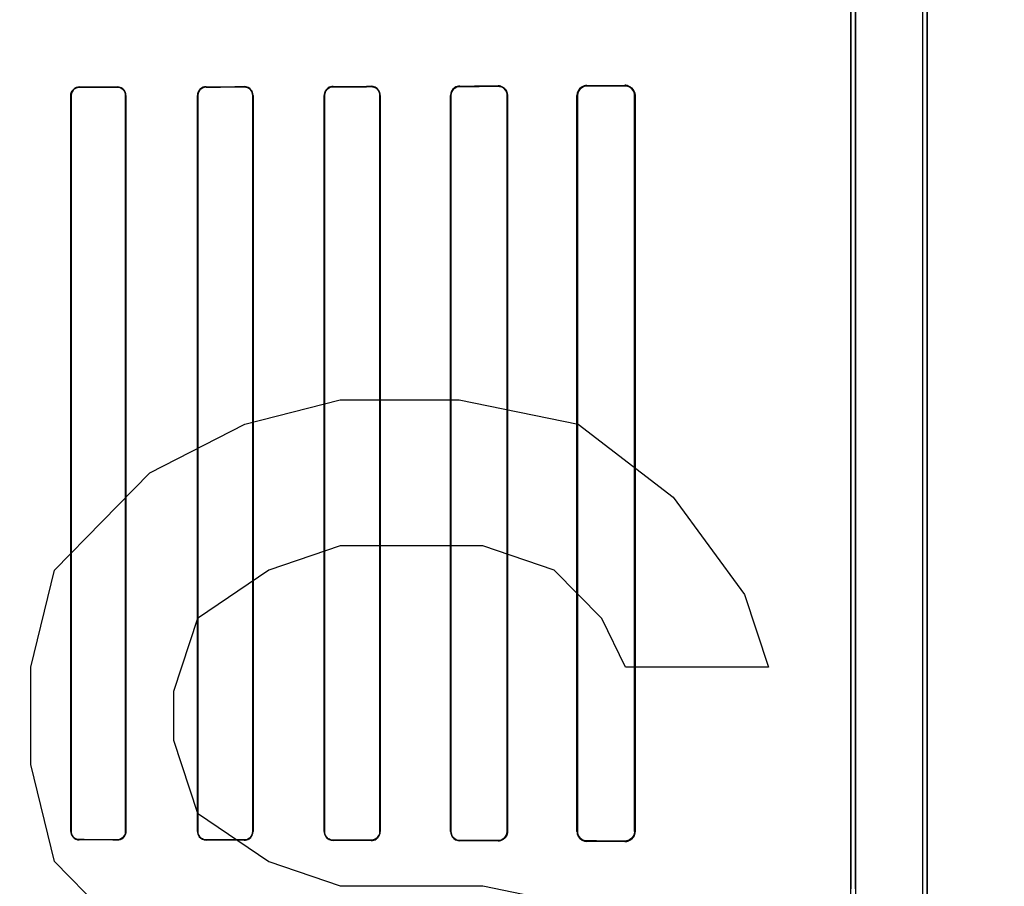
# Model space of a CAD drawing. Header units: millimetres. Extents: x 0 to 297, y 0 to 210.
# Tile 358 of 499: x 240.561 to 240.832, y 157.535 to 157.774. Entities that reach past the tile are written whole.
import ezdxf

# ---------------------------------------------------------------- set-up
doc = ezdxf.new("R2010")
doc.units = ezdxf.units.MM
doc.header["$LTSCALE"] = 16.335
doc.layers.get('0').update_dxf_attribs({"linetype": 'CONTINUOUS'})
for name, color, linetype in [('AXES_REF', 7, 'CONTINUOUS'), ('INTFCLR_1', 7, 'CONTINUOUS'), ('INTFCLR_72935', 7, 'CONTINUOUS')]:
    doc.layers.add(name, color=color, linetype=linetype)

msp = doc.modelspace()

# ---------------------------------------------------------------- linework, layer by layer
at = {"color": 7, "linetype": 'Continuous'}
for p, q in [((240.62266, 157.66226), (240.64891, 157.66896)), ((240.64891, 157.66896), (240.68172, 157.66896)), ((240.68172, 157.66896), (240.71454, 157.66226)), ((240.59641, 157.64886), (240.62266, 157.66226)), ((240.71454, 157.66226), (240.74079, 157.64216)), ((240.57016, 157.62205), (240.59641, 157.64886)), ((240.74079, 157.64216), (240.76047, 157.61535)), ((240.64891, 157.62875), (240.62922, 157.62205)), ((240.68829, 157.62875), (240.64891, 157.62875)), ((240.70797, 157.62205), (240.68829, 157.62875)), ((240.5636, 157.59524), (240.57016, 157.62205)), ((240.62922, 157.62205), (240.60954, 157.60865)), ((240.7211, 157.60865), (240.70797, 157.62205)), ((240.76047, 157.61535), (240.76704, 157.59524)), ((240.60954, 157.60865), (240.60297, 157.58854)), ((240.72766, 157.59524), (240.7211, 157.60865)), ((240.5636, 157.56843), (240.5636, 157.59524)), ((240.76704, 157.59524), (240.72766, 157.59524)), ((240.60297, 157.58854), (240.60297, 157.57513)), ((240.60297, 157.57513), (240.60954, 157.55503)), ((240.57016, 157.54162), (240.5636, 157.56843)), ((240.60954, 157.55503), (240.62922, 157.54162)), ((240.59641, 157.51482), (240.57016, 157.54162)), ((240.62922, 157.54162), (240.64891, 157.53492)), ((240.64891, 157.53492), (240.68829, 157.53492)), ((240.68829, 157.53492), (240.7211, 157.52822))]:
    msp.add_line(p, q, dxfattribs=at)
for radius in [6.78708, 6.7865, 6.74304]:
    msp.add_circle((241.48891, 154.71146), radius, dxfattribs=at)
for radius, start, end in [(6.72, 278.277129, 261.722871), (6.874, 113.082692, 346.830891)]:
    msp.add_arc((241.48891, 154.71146), radius, start, end, dxfattribs=at)
at = {"layer": 'AXES_REF', "color": 9, "linetype": 'Continuous'}
msp.add_circle((241.48891, 154.71146), 4.15, dxfattribs=at)
msp.add_arc((241.48891, 154.71146), 6.19116, 94.411812, 85.588188, dxfattribs=at)
at = {"layer": 'INTFCLR_1', "color": 6, "linetype": 'Continuous'}
for p, q in [((240.80957, 159.03047), (240.80957, 157.16145)), ((240.8108, 159.03045), (240.8108, 157.16145)), ((240.7898, 158.37777), (240.7898, 157.53414)), ((240.79104, 157.53414), (240.79104, 158.37777)), ((240.57463, 157.75295), (240.57463, 157.54995)), ((240.57471, 157.75295), (240.57471, 157.54995)), ((240.58975, 157.54995), (240.58975, 157.75295)), ((240.58983, 157.54995), (240.58983, 157.75295)), ((240.60956, 157.75295), (240.60956, 157.54995)), ((240.60965, 157.75295), (240.60965, 157.54995)), ((240.62481, 157.54995), (240.62481, 157.75295)), ((240.6249, 157.54995), (240.6249, 157.75295)), ((240.64448, 157.75295), (240.64448, 157.54995)), ((240.64457, 157.75295), (240.64457, 157.54995)), ((240.6599, 157.54995), (240.6599, 157.75295)), ((240.65999, 157.54995), (240.65999, 157.75295)), ((240.67938, 157.75295), (240.67938, 157.54995)), ((240.67948, 157.75295), (240.67948, 157.54995)), ((240.695, 157.54995), (240.695, 157.75295)), ((240.69511, 157.54995), (240.69511, 157.75295)), ((240.71424, 157.75295), (240.71424, 157.54995)), ((240.71436, 157.75295), (240.71436, 157.54995)), ((240.73014, 157.54995), (240.73014, 157.75295)), ((240.73027, 157.54995), (240.73027, 157.75295))]:
    msp.add_line(p, q, dxfattribs=at)
at = {"layer": 'INTFCLR_1', "color": 9, "linetype": 'Continuous'}
for p, q in [((240.57697, 157.75522), (240.57697, 157.7553)), ((240.58747, 157.75531), (240.58747, 157.75523)), ((240.61197, 157.75528), (240.61197, 157.75536)), ((240.62247, 157.75538), (240.62247, 157.7553)), ((240.64697, 157.75535), (240.64697, 157.75544)), ((240.65747, 157.75547), (240.65747, 157.75538)), ((240.68197, 157.75545), (240.68197, 157.75555)), ((240.69247, 157.75559), (240.69247, 157.75548)), ((240.71697, 157.75557), (240.71697, 157.75569)), ((240.72747, 157.75574), (240.72747, 157.75562)), ((240.57463, 157.75295), (240.57471, 157.75295)), ((240.58975, 157.75295), (240.58983, 157.75295)), ((240.60956, 157.75295), (240.60965, 157.75295)), ((240.62481, 157.75295), (240.6249, 157.75295)), ((240.64448, 157.75295), (240.64457, 157.75295)), ((240.6599, 157.75295), (240.65999, 157.75295)), ((240.67938, 157.75295), (240.67948, 157.75295)), ((240.695, 157.75295), (240.69511, 157.75295)), ((240.71424, 157.75295), (240.71436, 157.75295)), ((240.73014, 157.75295), (240.73027, 157.75295)), ((240.57471, 157.54995), (240.57463, 157.54995)), ((240.58983, 157.54995), (240.58975, 157.54995)), ((240.60965, 157.54995), (240.60956, 157.54995)), ((240.6249, 157.54995), (240.62481, 157.54995)), ((240.64457, 157.54995), (240.64448, 157.54995)), ((240.65999, 157.54995), (240.6599, 157.54995)), ((240.67948, 157.54995), (240.67938, 157.54995)), ((240.69511, 157.54995), (240.695, 157.54995)), ((240.71436, 157.54995), (240.71424, 157.54995)), ((240.73027, 157.54995), (240.73014, 157.54995)), ((240.57697, 157.54761), (240.57697, 157.54769)), ((240.58747, 157.54768), (240.58747, 157.5476)), ((240.61197, 157.54755), (240.61197, 157.54763)), ((240.62247, 157.54761), (240.62247, 157.54753)), ((240.64697, 157.54747), (240.64697, 157.54756)), ((240.65747, 157.54753), (240.65747, 157.54744)), ((240.68197, 157.54736), (240.68197, 157.54746)), ((240.69247, 157.54743), (240.69247, 157.54732)), ((240.71697, 157.54722), (240.71697, 157.54734)), ((240.72747, 157.54729), (240.72747, 157.54717))]:
    msp.add_line(p, q, dxfattribs=at)
at = {"layer": 'INTFCLR_1', "color": 7, "linetype": 'Continuous'}
msp.add_lwpolyline([(240.69334, 157.54747), (240.69325, 157.54744), (240.69316, 157.54741), (240.69306, 157.54739), (240.69297, 157.54737), (240.69287, 157.54735), (240.69277, 157.54734), (240.69267, 157.54733), (240.69257, 157.54732), (240.69247, 157.54732)], dxfattribs=at)
at = {"layer": 'INTFCLR_1', "color": 6, "linetype": 'Continuous'}
for centre, major_axis, start_param, end_param in [((240.42472, 157.75645), (0.36509, 0), -1.140627, -1.108745), ((240.42472, 157.75645), (0.38609, 0), -1.165445, -1.135656), ((240.42472, 157.75645), (0.36509, 0), -1.032246, -0.998394), ((240.42472, 157.75645), (0.38609, 0), -1.064439, -1.033062), ((240.42472, 157.75645), (0.36509, 0), -0.9163, -0.879521), ((240.42472, 157.75645), (0.38609, 0), -0.9574, -0.923735), ((240.42472, 157.75645), (0.36509, 0), -0.788898, -0.747504), ((240.42472, 157.75645), (0.38609, 0), -0.841558, -0.804464), ((240.42472, 157.75645), (0.36509, 0), -0.642675, -0.593022), ((240.42472, 157.75645), (0.38609, 0), -0.712156, -0.66947), ((240.42472, 157.54645), (0.38609, 0), 1.135656, 1.165445), ((240.42472, 157.54645), (0.36509, 0), 1.108745, 1.140627), ((240.42472, 157.54645), (0.38609, 0), 1.033062, 1.064439), ((240.42472, 157.54645), (0.36509, 0), 0.998394, 1.032246), ((240.42472, 157.54645), (0.38609, 0), 0.923735, 0.9574), ((240.42472, 157.54645), (0.36509, 0), 0.879521, 0.9163), ((240.42472, 157.54645), (0.38609, 0), 0.804464, 0.841558), ((240.42472, 157.54645), (0.36509, 0), 0.747504, 0.788898), ((240.42472, 157.54645), (0.38609, 0), 0.66947, 0.712156), ((240.42472, 157.54645), (0.36509, 0), 0.593022, 0.642675)]:
    msp.add_ellipse(centre, major_axis=major_axis, ratio=0.003491, start_param=start_param, end_param=end_param, dxfattribs=at)
for points, knots in [([(240.57697, 157.7553), (240.57641, 157.7553), (240.57518, 157.75484), (240.57463, 157.75359), (240.57463, 157.75295)], [0, 0, 0, 0, 0.463766, 1, 1, 1, 1]), ([(240.57697, 157.75522), (240.57651, 157.75522), (240.57534, 157.75487), (240.57471, 157.75365), (240.57471, 157.75295)], [0, 0, 0, 0, 0.393954, 1, 1, 1, 1]), ([(240.58983, 157.75295), (240.58983, 157.75347), (240.58942, 157.75471), (240.58815, 157.75532), (240.58747, 157.75531)], [0, 0, 0, 0, 0.429291, 1, 1, 1, 1]), ([(240.58975, 157.75295), (240.58975, 157.75346), (240.58935, 157.75465), (240.58813, 157.75523), (240.58747, 157.75523)], [0, 0, 0, 0, 0.431437, 1, 1, 1, 1]), ([(240.61197, 157.75536), (240.61138, 157.75536), (240.61011, 157.75488), (240.60956, 157.7536), (240.60956, 157.75295)], [0, 0, 0, 0, 0.47334, 1, 1, 1, 1]), ([(240.61197, 157.75528), (240.61149, 157.75528), (240.61028, 157.75491), (240.60965, 157.75366), (240.60965, 157.75295)], [0, 0, 0, 0, 0.401644, 1, 1, 1, 1]), ([(240.6249, 157.75295), (240.6249, 157.75347), (240.62449, 157.75475), (240.62318, 157.75539), (240.62247, 157.75538)], [0, 0, 0, 0, 0.419413, 1, 1, 1, 1]), ([(240.62481, 157.75295), (240.62481, 157.75346), (240.62442, 157.75469), (240.62315, 157.7553), (240.62247, 157.7553)], [0, 0, 0, 0, 0.422805, 1, 1, 1, 1]), ([(240.64697, 157.75544), (240.64649, 157.75544), (240.64521, 157.75509), (240.64448, 157.75374), (240.64448, 157.75295)], [0, 0, 0, 0, 0.373746, 1, 1, 1, 1]), ([(240.64697, 157.75535), (240.64652, 157.75535), (240.64528, 157.75501), (240.64457, 157.75372), (240.64457, 157.75295)], [0, 0, 0, 0, 0.369219, 1, 1, 1, 1]), ([(240.65999, 157.75295), (240.65999, 157.75347), (240.65959, 157.75479), (240.65823, 157.75548), (240.65747, 157.75547)], [0, 0, 0, 0, 0.405294, 1, 1, 1, 1]), ([(240.6599, 157.75295), (240.6599, 157.75346), (240.6595, 157.75473), (240.65819, 157.75538), (240.65747, 157.75538)], [0, 0, 0, 0, 0.4116, 1, 1, 1, 1]), ([(240.68197, 157.75555), (240.68145, 157.75555), (240.6801, 157.75515), (240.67938, 157.75375), (240.67938, 157.75295)], [0, 0, 0, 0, 0.394588, 1, 1, 1, 1]), ([(240.68197, 157.75545), (240.68145, 157.75545), (240.68015, 157.75504), (240.67948, 157.7537), (240.67948, 157.75295)], [0, 0, 0, 0, 0.409287, 1, 1, 1, 1]), ([(240.69511, 157.75295), (240.69511, 157.75346), (240.69473, 157.75483), (240.6933, 157.75559), (240.69247, 157.75559)], [0, 0, 0, 0, 0.376083, 1, 1, 1, 1]), ([(240.695, 157.75295), (240.695, 157.75346), (240.69462, 157.75478), (240.69325, 157.75549), (240.69247, 157.75548)], [0, 0, 0, 0, 0.392608, 1, 1, 1, 1]), ([(240.71697, 157.75569), (240.71646, 157.75569), (240.71505, 157.75531), (240.71424, 157.75383), (240.71424, 157.75295)], [0, 0, 0, 0, 0.364649, 1, 1, 1, 1]), ([(240.71697, 157.75557), (240.7165, 157.75557), (240.71516, 157.75523), (240.71436, 157.75381), (240.71436, 157.75295)], [0, 0, 0, 0, 0.351042, 1, 1, 1, 1]), ([(240.73027, 157.75295), (240.73027, 157.75344), (240.72992, 157.75487), (240.7284, 157.75575), (240.72747, 157.75574)], [0, 0, 0, 0, 0.340507, 1, 1, 1, 1]), ([(240.73014, 157.75295), (240.73014, 157.75344), (240.72978, 157.75482), (240.72833, 157.75562), (240.72747, 157.75562)], [0, 0, 0, 0, 0.359845, 1, 1, 1, 1]), ([(240.57463, 157.54995), (240.57463, 157.54944), (240.57504, 157.54821), (240.57629, 157.54761), (240.57697, 157.54761)], [0, 0, 0, 0, 0.432834, 1, 1, 1, 1]), ([(240.57471, 157.54995), (240.57471, 157.54945), (240.5751, 157.54827), (240.57631, 157.54769), (240.57697, 157.54769)], [0, 0, 0, 0, 0.434514, 1, 1, 1, 1]), ([(240.58747, 157.54768), (240.58792, 157.54768), (240.58911, 157.54803), (240.58975, 157.54926), (240.58975, 157.54995)], [0, 0, 0, 0, 0.396507, 1, 1, 1, 1]), ([(240.58747, 157.5476), (240.58803, 157.54759), (240.58928, 157.54805), (240.58983, 157.54931), (240.58983, 157.54995)], [0, 0, 0, 0, 0.467063, 1, 1, 1, 1]), ([(240.60956, 157.54995), (240.60956, 157.54944), (240.60997, 157.54818), (240.61126, 157.54755), (240.61197, 157.54755)], [0, 0, 0, 0, 0.424164, 1, 1, 1, 1]), ([(240.60965, 157.54995), (240.60965, 157.54945), (240.61004, 157.54824), (240.61129, 157.54763), (240.61197, 157.54763)], [0, 0, 0, 0, 0.426865, 1, 1, 1, 1]), ([(240.62247, 157.54761), (240.62303, 157.54761), (240.62427, 157.54807), (240.62481, 157.54933), (240.62481, 157.54995)], [0, 0, 0, 0, 0.47417, 1, 1, 1, 1]), ([(240.62247, 157.54753), (240.62292, 157.54752), (240.62418, 157.54786), (240.6249, 157.54917), (240.6249, 157.54995)], [0, 0, 0, 0, 0.365847, 1, 1, 1, 1]), ([(240.64448, 157.54995), (240.64448, 157.54943), (240.64489, 157.54813), (240.64622, 157.54747), (240.64697, 157.54747)], [0, 0, 0, 0, 0.412854, 1, 1, 1, 1]), ([(240.64457, 157.54995), (240.64457, 157.54945), (240.64497, 157.54819), (240.64625, 157.54756), (240.64697, 157.54756)], [0, 0, 0, 0, 0.417006, 1, 1, 1, 1]), ([(240.65747, 157.54753), (240.65793, 157.54753), (240.65919, 157.54787), (240.6599, 157.54918), (240.6599, 157.54995)], [0, 0, 0, 0, 0.373842, 1, 1, 1, 1]), ([(240.65747, 157.54744), (240.65795, 157.54744), (240.65926, 157.5478), (240.65999, 157.54916), (240.65999, 157.54995)], [0, 0, 0, 0, 0.379371, 1, 1, 1, 1]), ([(240.67938, 157.54995), (240.67938, 157.54944), (240.67977, 157.54809), (240.68117, 157.54736), (240.68197, 157.54736)], [0, 0, 0, 0, 0.39343, 1, 1, 1, 1]), ([(240.67948, 157.54995), (240.67948, 157.54945), (240.67987, 157.54815), (240.68121, 157.54746), (240.68197, 157.54746)], [0, 0, 0, 0, 0.402384, 1, 1, 1, 1]), ([(240.69247, 157.54743), (240.69297, 157.54742), (240.69429, 157.54781), (240.695, 157.54917), (240.695, 157.54995)], [0, 0, 0, 0, 0.39382, 1, 1, 1, 1]), ([(240.71424, 157.54995), (240.71424, 157.54946), (240.71461, 157.54805), (240.71608, 157.54722), (240.71697, 157.54722)], [0, 0, 0, 0, 0.358968, 1, 1, 1, 1]), ([(240.71436, 157.54995), (240.71436, 157.54946), (240.71473, 157.54811), (240.71613, 157.54734), (240.71697, 157.54734)], [0, 0, 0, 0, 0.373103, 1, 1, 1, 1]), ([(240.72747, 157.54717), (240.728, 157.54716), (240.72946, 157.54757), (240.73027, 157.54907), (240.73027, 157.54995)], [0, 0, 0, 0, 0.380109, 1, 1, 1, 1]), ([(240.73014, 157.54995), (240.73014, 157.54947), (240.72978, 157.54809), (240.72833, 157.54729), (240.72747, 157.54729)], [0, 0, 0, 0, 0.359689, 1, 1, 1, 1])]:
    msp.add_open_spline(points, degree=3, knots=knots, dxfattribs=at)
at = {"layer": 'INTFCLR_1', "color": 7, "linetype": 'Continuous'}
msp.add_open_spline([(240.69247, 157.54732), (240.693, 157.54732), (240.69438, 157.54773), (240.69511, 157.54915), (240.69511, 157.54995)], degree=3, knots=[0, 0, 0, 0, 0.401573, 1, 1, 1, 1], dxfattribs=at)
at = {"layer": 'INTFCLR_72935', "color": 6, "linetype": 'Continuous'}
for p, q in [((240.80957, 159.03048), (240.80957, 157.16145)), ((240.8108, 157.16145), (240.8108, 159.03045)), ((240.7898, 157.53209), (240.7898, 158.37982)), ((240.79104, 158.38107), (240.79104, 157.53084)), ((240.57463, 157.54995), (240.57463, 157.75295)), ((240.57471, 157.54995), (240.57471, 157.75295)), ((240.58975, 157.75295), (240.58975, 157.54995)), ((240.58983, 157.75295), (240.58983, 157.54995)), ((240.60956, 157.54995), (240.60956, 157.75295)), ((240.60965, 157.54995), (240.60965, 157.75295)), ((240.62481, 157.75295), (240.62481, 157.54995)), ((240.6249, 157.75295), (240.6249, 157.54995)), ((240.64448, 157.54995), (240.64448, 157.75295)), ((240.64457, 157.54995), (240.64457, 157.75295)), ((240.6599, 157.75295), (240.6599, 157.54995)), ((240.65999, 157.75295), (240.65999, 157.54995)), ((240.67938, 157.54995), (240.67938, 157.75295)), ((240.67948, 157.54995), (240.67948, 157.75295)), ((240.695, 157.75295), (240.695, 157.54995)), ((240.69511, 157.75295), (240.69511, 157.54995)), ((240.71424, 157.54995), (240.71424, 157.75295)), ((240.71436, 157.54995), (240.71436, 157.75295)), ((240.73014, 157.75295), (240.73014, 157.54995)), ((240.73027, 157.75295), (240.73027, 157.54995))]:
    msp.add_line(p, q, dxfattribs=at)
at = {"layer": 'INTFCLR_72935', "color": 9, "linetype": 'Continuous'}
for p, q in [((240.57697, 157.7553), (240.57697, 157.75522)), ((240.58747, 157.75523), (240.58747, 157.75531)), ((240.61197, 157.75536), (240.61197, 157.75528)), ((240.62247, 157.7553), (240.62247, 157.75538)), ((240.64697, 157.75544), (240.64697, 157.75535)), ((240.65747, 157.75538), (240.65747, 157.75547)), ((240.68197, 157.75555), (240.68197, 157.75545)), ((240.69247, 157.75548), (240.69247, 157.75559)), ((240.71697, 157.75569), (240.71697, 157.75557)), ((240.72747, 157.75562), (240.72747, 157.75574)), ((240.57471, 157.75295), (240.57463, 157.75295)), ((240.58983, 157.75295), (240.58975, 157.75295)), ((240.60965, 157.75295), (240.60956, 157.75295)), ((240.6249, 157.75295), (240.62481, 157.75295)), ((240.64457, 157.75295), (240.64448, 157.75295)), ((240.65999, 157.75295), (240.6599, 157.75295)), ((240.67948, 157.75295), (240.67938, 157.75295)), ((240.69511, 157.75295), (240.695, 157.75295)), ((240.71436, 157.75295), (240.71424, 157.75295)), ((240.73027, 157.75295), (240.73014, 157.75295)), ((240.57463, 157.54995), (240.57471, 157.54995)), ((240.58975, 157.54995), (240.58983, 157.54995)), ((240.60956, 157.54995), (240.60965, 157.54995)), ((240.62481, 157.54995), (240.6249, 157.54995)), ((240.64448, 157.54995), (240.64457, 157.54995)), ((240.6599, 157.54995), (240.65999, 157.54995)), ((240.67938, 157.54995), (240.67948, 157.54995)), ((240.695, 157.54995), (240.69511, 157.54995)), ((240.71424, 157.54995), (240.71436, 157.54995)), ((240.73014, 157.54995), (240.73027, 157.54995)), ((240.57697, 157.54769), (240.57697, 157.54761)), ((240.58747, 157.5476), (240.58747, 157.54768)), ((240.61197, 157.54763), (240.61197, 157.54755)), ((240.62247, 157.54753), (240.62247, 157.54761)), ((240.64697, 157.54756), (240.64697, 157.54747)), ((240.65747, 157.54744), (240.65747, 157.54753)), ((240.68197, 157.54746), (240.68197, 157.54736)), ((240.69247, 157.54732), (240.69247, 157.54743)), ((240.71697, 157.54734), (240.71697, 157.54722)), ((240.72747, 157.54717), (240.72747, 157.54729))]:
    msp.add_line(p, q, dxfattribs=at)
at = {"layer": 'INTFCLR_72935', "color": 7, "linetype": 'Continuous'}
for points in [[(240.69334, 157.75544), (240.69325, 157.75547), (240.69316, 157.7555), (240.69306, 157.75552), (240.69297, 157.75554), (240.69287, 157.75556), (240.69277, 157.75557), (240.69267, 157.75558), (240.69257, 157.75559), (240.69247, 157.75559)], [(240.72833, 157.75561), (240.72825, 157.75563), (240.72816, 157.75566), (240.72807, 157.75568), (240.72798, 157.7557), (240.72788, 157.75571), (240.72778, 157.75573), (240.72768, 157.75574), (240.72757, 157.75574), (240.72747, 157.75574)], [(240.72747, 157.75562), (240.72756, 157.75562), (240.72766, 157.75561), (240.72775, 157.7556), (240.72785, 157.75559), (240.72795, 157.75558), (240.72805, 157.75556), (240.72814, 157.75553), (240.72823, 157.75551), (240.72832, 157.75548)], [(240.72832, 157.54743), (240.72823, 157.5474), (240.72814, 157.54738), (240.72805, 157.54735), (240.72796, 157.54733), (240.72786, 157.54732), (240.72776, 157.54731), (240.72767, 157.5473), (240.72757, 157.54729), (240.72747, 157.54729)], [(240.72747, 157.54717), (240.72757, 157.54717), (240.72768, 157.54717), (240.72778, 157.54718), (240.72788, 157.5472), (240.72797, 157.54721), (240.72807, 157.54723), (240.72816, 157.54725), (240.72825, 157.54727), (240.72833, 157.5473)]]:
    msp.add_lwpolyline(points, dxfattribs=at)
at = {"layer": 'INTFCLR_72935', "color": 6, "linetype": 'Continuous'}
for centre, major_axis, start_param, end_param in [((240.42472, 157.75645), (0.36509, 0), -1.140627, -1.108745), ((240.42472, 157.75645), (0.38609, 0), -1.165445, -1.135656), ((240.42472, 157.75645), (0.36509, 0), -1.032246, -0.998394), ((240.42472, 157.75645), (0.38609, 0), -1.064439, -1.033062), ((240.42472, 157.75645), (0.36509, 0), -0.9163, -0.879521), ((240.42472, 157.75645), (0.38609, 0), -0.9574, -0.923735), ((240.42472, 157.75645), (0.36509, 0), -0.788898, -0.747504), ((240.42472, 157.75645), (0.38609, 0), -0.841558, -0.804464), ((240.42472, 157.75645), (0.36509, 0), -0.642675, -0.593022), ((240.42472, 157.75645), (0.38609, 0), -0.712156, -0.66947), ((240.42472, 157.54645), (0.38609, 0), 1.135656, 1.165445), ((240.42472, 157.54645), (0.36509, 0), 1.108745, 1.140627), ((240.42472, 157.54645), (0.38609, 0), 1.033062, 1.064439), ((240.42472, 157.54645), (0.36509, 0), 0.998394, 1.032246), ((240.42472, 157.54645), (0.38609, 0), 0.923735, 0.9574), ((240.42472, 157.54645), (0.36509, 0), 0.879521, 0.9163), ((240.42472, 157.54645), (0.38609, 0), 0.804464, 0.841558), ((240.42472, 157.54645), (0.36509, 0), 0.747504, 0.788898), ((240.42472, 157.54645), (0.38609, 0), 0.66947, 0.712156), ((240.42472, 157.54645), (0.36509, 0), 0.593022, 0.642675)]:
    msp.add_ellipse(centre, major_axis=major_axis, ratio=0.003491, start_param=start_param, end_param=end_param, dxfattribs=at)
for points, knots in [([(240.57463, 157.75295), (240.57463, 157.75347), (240.57504, 157.7547), (240.57629, 157.7553), (240.57697, 157.7553)], [0, 0, 0, 0, 0.432833, 1, 1, 1, 1]), ([(240.57471, 157.75295), (240.57471, 157.75346), (240.57511, 157.75465), (240.57632, 157.75522), (240.57697, 157.75522)], [0, 0, 0, 0, 0.438506, 1, 1, 1, 1]), ([(240.58983, 157.75295), (240.58983, 157.75348), (240.58941, 157.75472), (240.58815, 157.75532), (240.58747, 157.75531)], [0, 0, 0, 0, 0.434167, 1, 1, 1, 1]), ([(240.58747, 157.75523), (240.58793, 157.75523), (240.58912, 157.75487), (240.58975, 157.75365), (240.58975, 157.75295)], [0, 0, 0, 0, 0.404563, 1, 1, 1, 1]), ([(240.61197, 157.75536), (240.61151, 157.75536), (240.61027, 157.75502), (240.60956, 157.75372), (240.60956, 157.75295)], [0, 0, 0, 0, 0.370654, 1, 1, 1, 1]), ([(240.60965, 157.75295), (240.60965, 157.75346), (240.61005, 157.75468), (240.61129, 157.75527), (240.61197, 157.75528)], [0, 0, 0, 0, 0.429388, 1, 1, 1, 1]), ([(240.6249, 157.75295), (240.6249, 157.75348), (240.62449, 157.75475), (240.62318, 157.75539), (240.62247, 157.75538)], [0, 0, 0, 0, 0.422387, 1, 1, 1, 1]), ([(240.62247, 157.7553), (240.62303, 157.7553), (240.62427, 157.75484), (240.62481, 157.75358), (240.62481, 157.75295)], [0, 0, 0, 0, 0.47417, 1, 1, 1, 1]), ([(240.64697, 157.75544), (240.64648, 157.75544), (240.64519, 157.75507), (240.64448, 157.75373), (240.64448, 157.75295)], [0, 0, 0, 0, 0.383063, 1, 1, 1, 1]), ([(240.64457, 157.75295), (240.64457, 157.75346), (240.64497, 157.75472), (240.64625, 157.75535), (240.64697, 157.75535)], [0, 0, 0, 0, 0.417182, 1, 1, 1, 1]), ([(240.65999, 157.75295), (240.65999, 157.75347), (240.65959, 157.75479), (240.65823, 157.75548), (240.65747, 157.75547)], [0, 0, 0, 0, 0.404898, 1, 1, 1, 1]), ([(240.65747, 157.75538), (240.65794, 157.75538), (240.6592, 157.75503), (240.6599, 157.75372), (240.6599, 157.75295)], [0, 0, 0, 0, 0.383513, 1, 1, 1, 1]), ([(240.68197, 157.75555), (240.68144, 157.75555), (240.68009, 157.75514), (240.67938, 157.75374), (240.67938, 157.75295)], [0, 0, 0, 0, 0.400719, 1, 1, 1, 1]), ([(240.67948, 157.75295), (240.67948, 157.75346), (240.67987, 157.75476), (240.68121, 157.75545), (240.68197, 157.75545)], [0, 0, 0, 0, 0.400302, 1, 1, 1, 1]), ([(240.69247, 157.75548), (240.69298, 157.75549), (240.6943, 157.7551), (240.695, 157.75373), (240.695, 157.75295)], [0, 0, 0, 0, 0.398583, 1, 1, 1, 1]), ([(240.71697, 157.75569), (240.71645, 157.75569), (240.71504, 157.7553), (240.71424, 157.75382), (240.71424, 157.75295)], [0, 0, 0, 0, 0.372091, 1, 1, 1, 1]), ([(240.71436, 157.75295), (240.71436, 157.75345), (240.71473, 157.7548), (240.71613, 157.75557), (240.71697, 157.75557)], [0, 0, 0, 0, 0.373103, 1, 1, 1, 1]), ([(240.57463, 157.54995), (240.57463, 157.54943), (240.57504, 157.54821), (240.57629, 157.54761), (240.57697, 157.54761)], [0, 0, 0, 0, 0.43647, 1, 1, 1, 1]), ([(240.57697, 157.54769), (240.5765, 157.54769), (240.57533, 157.54805), (240.57471, 157.54927), (240.57471, 157.54995)], [0, 0, 0, 0, 0.400765, 1, 1, 1, 1]), ([(240.58983, 157.54995), (240.58983, 157.54944), (240.58942, 157.5482), (240.58815, 157.54759), (240.58747, 157.5476)], [0, 0, 0, 0, 0.42929, 1, 1, 1, 1]), ([(240.58975, 157.54995), (240.58975, 157.54945), (240.58934, 157.54825), (240.58812, 157.54768), (240.58747, 157.54768)], [0, 0, 0, 0, 0.436653, 1, 1, 1, 1]), ([(240.60956, 157.54995), (240.60956, 157.54943), (240.60997, 157.54817), (240.61126, 157.54755), (240.61197, 157.54755)], [0, 0, 0, 0, 0.425926, 1, 1, 1, 1]), ([(240.61197, 157.54763), (240.61148, 157.54763), (240.61027, 157.54801), (240.60965, 157.54926), (240.60965, 157.54995)], [0, 0, 0, 0, 0.409084, 1, 1, 1, 1]), ([(240.62481, 157.54995), (240.62481, 157.54945), (240.62441, 157.54822), (240.62315, 157.54761), (240.62247, 157.54761)], [0, 0, 0, 0, 0.426616, 1, 1, 1, 1]), ([(240.62247, 157.54753), (240.62293, 157.54752), (240.62419, 157.54787), (240.6249, 157.54918), (240.6249, 157.54995)], [0, 0, 0, 0, 0.376214, 1, 1, 1, 1]), ([(240.64448, 157.54995), (240.64448, 157.54943), (240.64489, 157.54814), (240.64622, 157.54747), (240.64697, 157.54747)], [0, 0, 0, 0, 0.411614, 1, 1, 1, 1]), ([(240.64697, 157.54756), (240.6465, 157.54756), (240.64526, 157.54791), (240.64457, 157.5492), (240.64457, 157.54995)], [0, 0, 0, 0, 0.378712, 1, 1, 1, 1]), ([(240.6599, 157.54995), (240.6599, 157.54945), (240.6595, 157.54818), (240.65819, 157.54753), (240.65747, 157.54753)], [0, 0, 0, 0, 0.411738, 1, 1, 1, 1]), ([(240.65747, 157.54744), (240.65796, 157.54744), (240.65927, 157.54781), (240.65999, 157.54917), (240.65999, 157.54995)], [0, 0, 0, 0, 0.387522, 1, 1, 1, 1]), ([(240.67938, 157.54995), (240.67938, 157.54944), (240.67977, 157.54809), (240.68116, 157.54736), (240.68197, 157.54736)], [0, 0, 0, 0, 0.391624, 1, 1, 1, 1]), ([(240.68197, 157.54746), (240.68147, 157.54746), (240.68017, 157.54784), (240.67948, 157.54919), (240.67948, 157.54995)], [0, 0, 0, 0, 0.393004, 1, 1, 1, 1]), ([(240.69511, 157.54995), (240.69511, 157.54945), (240.69473, 157.54808), (240.6933, 157.54732), (240.69247, 157.54732)], [0, 0, 0, 0, 0.376083, 1, 1, 1, 1]), ([(240.695, 157.54995), (240.695, 157.54945), (240.69462, 157.54813), (240.69325, 157.54742), (240.69247, 157.54743)], [0, 0, 0, 0, 0.392511, 1, 1, 1, 1]), ([(240.71424, 157.54995), (240.71424, 157.54949), (240.71458, 157.54809), (240.71605, 157.54722), (240.71697, 157.54722)], [0, 0, 0, 0, 0.338375, 1, 1, 1, 1]), ([(240.71697, 157.54734), (240.7165, 157.54734), (240.71516, 157.54768), (240.71436, 157.5491), (240.71436, 157.54995)], [0, 0, 0, 0, 0.351007, 1, 1, 1, 1])]:
    msp.add_open_spline(points, degree=3, knots=knots, dxfattribs=at)
at = {"layer": 'INTFCLR_72935', "color": 7, "linetype": 'Continuous'}
for points, knots in [([(240.69247, 157.75559), (240.693, 157.75558), (240.69438, 157.75518), (240.69511, 157.75376), (240.69511, 157.75295)], [0, 0, 0, 0, 0.401573, 1, 1, 1, 1]), ([(240.72747, 157.75574), (240.72794, 157.75574), (240.72938, 157.75541), (240.73027, 157.75389), (240.73027, 157.75295)], [0, 0, 0, 0, 0.336778, 1, 1, 1, 1]), ([(240.72747, 157.75562), (240.72797, 157.75561), (240.72935, 157.75526), (240.73015, 157.75381), (240.73014, 157.75295)], [0, 0, 0, 0, 0.369943, 1, 1, 1, 1]), ([(240.73014, 157.54995), (240.73014, 157.54949), (240.7298, 157.54811), (240.72835, 157.54731), (240.72747, 157.54729)], [0, 0, 0, 0, 0.342814, 1, 1, 1, 1]), ([(240.73027, 157.54995), (240.73027, 157.54939), (240.72984, 157.54793), (240.72833, 157.54718), (240.72747, 157.54717)], [0, 0, 0, 0, 0.39445, 1, 1, 1, 1]), ([(240.73014, 157.54995), (240.73014, 157.54947), (240.72984, 157.54836), (240.7289, 157.54762), (240.72832, 157.54743)], [0, 0, 0, 0, 0.441846, 1, 1, 1, 1])]:
    msp.add_open_spline(points, degree=3, knots=knots, dxfattribs=at)

doc.saveas('drawing.dxf')
